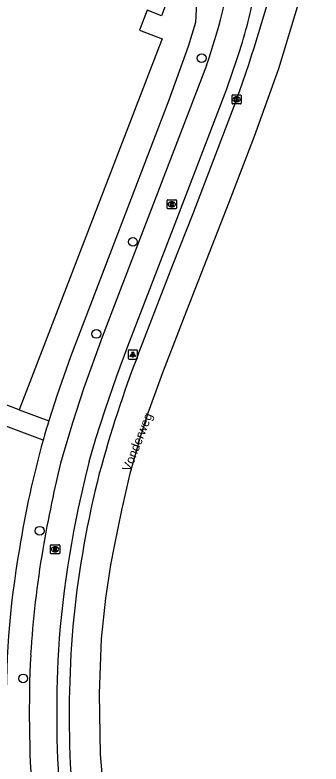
# Model space of a CAD drawing. Extents: x 159961 to 160856, y 382704 to 383353.
# Drawn here: x 160652.3 to 160686, y 383171 to 383253.5 of the extents above; entities that cross this region are included whole.
import ezdxf

# ---------------------------------------------------------------- set-up
doc = ezdxf.new("R2010")
doc.units = 0
for name, color, linetype in [('IMGEO_Boom', 7, 'Continuous'), ('IMGEO_Fietspad_open', 7, 'Continuous'), ('IMGEO_Kolk', 7, 'Continuous'), ('IMGEO_Lichtpunt', 7, 'Continuous'), ('IMGEO_Openbare_ruimte_label', 7, 'Continuous'), ('IMGEO_Pand', 7, 'Continuous'), ('IMGEO_Rijbaan_lokaal_gesloten', 7, 'Continuous'), ('IMGEO_Rioolput', 7, 'Continuous'), ('IMGEO_Voetpad_open', 7, 'Continuous')]:
    doc.layers.add(name, color=color, linetype=linetype)

msp = doc.modelspace()

# ---------------------------------------------------------------- linework, layer by layer
at = {"layer": 'IMGEO_Boom'}
for centre in [(160672.826, 383248.705), (160665.261, 383228.477), (160661.248, 383218.343), (160655.004, 383196.66), (160653.194, 383180.401)]:
    msp.add_circle(centre, 0.489, dxfattribs=at)
at = {"layer": 'IMGEO_Fietspad_open'}
for points in [[(160660.462, 383204.278), (160661.195, 383206.823), (160662.2, 383209.969), (160663.495, 383213.723), (160664.715, 383216.993), (160669.921, 383230.49), (160675.604, 383245.342), (160676.732, 383248.67)], [(160673.362, 383247.902), (160666.917, 383231.076), (160663.686, 383222.677), (160661.888, 383217.99), (160659.857, 383212.418), (160658.611, 383208.544), (160657.468, 383204.728)]]:
    msp.add_lwpolyline(points, dxfattribs=at)
for centre, radius, start, end in [((160609.909, 383270.125), 67.232, 340.69833, 350.96586), ((160627.783, 383265.419), 51.736, 341.11031, 349.46371), ((160788.152, 383172.111), 134.693, 165.98597, 170.38292), ((160768.46, 383175.995), 111.641, 165.32456, 176.14109), ((160760.869, 383176.598), 107.044, 170.31106, 176.56889), ((160784.608, 383176.655), 130.745, 177.2166, 184.14657), ((160780.046, 383176.596), 123.168, 176.78288, 184.88891)]:
    msp.add_arc(centre, radius, start, end, dxfattribs=at)
at = {"layer": 'IMGEO_Kolk'}
for p, q in [((160676.17, 383243.739), (160676.17, 383244.591)), ((160676.245, 383244.665), (160677.097, 383244.665)), ((160676.658, 383244.445), (160676.683, 383244.445)), ((160677.171, 383244.591), (160677.171, 383243.739)), ((160677.097, 383243.665), (160676.245, 383243.665)), ((160676.681, 383243.885), (160676.656, 383243.885))]:
    msp.add_line(p, q, dxfattribs=at)
for points in [[(160676.17, 383243.739), (160676.17, 383244.591)], [(160676.245, 383244.665), (160677.097, 383244.665)], [(160676.491, 383244.365), (160676.614, 383244.365), (160676.614, 383244.214), (160676.744, 383244.365), (160676.908, 383244.365), (160676.762, 383244.214), (160676.915, 383243.965), (160676.763, 383243.965), (160676.678, 383244.129), (160676.614, 383244.062), (160676.614, 383243.965), (160676.491, 383243.965), (160676.491, 383244.365)], [(160677.171, 383244.591), (160677.171, 383243.739)], [(160677.097, 383243.665), (160676.245, 383243.665)]]:
    msp.add_lwpolyline(points, dxfattribs=at)
for centre, start, end in [((160676.247, 383244.589), 91.55205, 178.44795), ((160676.247, 383244.589), 91.55205, 178.44795), ((160677.095, 383244.589), 1.55205, 88.44795), ((160677.095, 383244.589), 1.55205, 88.44795), ((160676.247, 383243.741), 181.55205, 268.44795), ((160676.247, 383243.741), 181.55205, 268.44795), ((160677.095, 383243.741), 271.55205, 358.44795), ((160677.095, 383243.741), 271.55205, 358.44795)]:
    msp.add_arc(centre, 0.0765, start, end, dxfattribs=at)
for centre, major_axis, ratio, start_param, end_param in [((160676.657, 383244.165), (-0.387, 0.002), 0.722429, 4.712389, 7.853982), ((160676.682, 383244.165), (-0.39, 0.002), 0.717154, 1.570796, 4.712389)]:
    msp.add_ellipse(centre, major_axis=major_axis, ratio=ratio, start_param=start_param, end_param=end_param, dxfattribs=at)
at = {"layer": 'IMGEO_Lichtpunt'}
for p, q in [((160664.758, 383216.469), (160664.758, 383215.662)), ((160664.758, 383216.469), (160664.758, 383215.662)), ((160665.66, 383216.564), (160664.852, 383216.564)), ((160665.66, 383216.564), (160664.852, 383216.564)), ((160665.754, 383215.662), (160665.754, 383216.469)), ((160665.754, 383215.662), (160665.754, 383216.469)), ((160664.852, 383215.568), (160665.66, 383215.568)), ((160664.852, 383215.568), (160665.66, 383215.568))]:
    msp.add_line(p, q, dxfattribs=at)
for points in [[(160665.132, 383216.133), (160665.171, 383216.105), (160664.983, 383215.843), (160664.945, 383215.87), (160665.132, 383216.133)], [(160665.234, 383216.085), (160665.281, 383216.085), (160665.281, 383215.763), (160665.234, 383215.763), (160665.234, 383216.085)], [(160665.344, 383216.105), (160665.382, 383216.132), (160665.569, 383215.87), (160665.53, 383215.842), (160665.344, 383216.105)]]:
    msp.add_lwpolyline(points, dxfattribs=at)
msp.add_circle((160665.257, 383216.267), 0.0994, dxfattribs=at)
for centre, start, end in [((160664.852, 383216.469), 90, 180), ((160664.852, 383216.469), 90, 180), ((160665.66, 383216.469), 0, 90), ((160665.66, 383216.469), 0, 90), ((160664.852, 383215.662), 180, 270), ((160664.852, 383215.662), 180, 270), ((160665.66, 383215.662), 270, 0), ((160665.66, 383215.662), 270, 360)]:
    msp.add_arc(centre, 0.0946, start, end, dxfattribs=at)
at = {"layer": 'IMGEO_Pand'}
for points in [[(160671.5, 383261.438), (160670.041, 383257.652), (160668.396, 383253.382), (160666.829, 383253.987), (160665.977, 383251.776), (160668.476, 383250.814), (160668.162, 383250), (160652.745, 383209.983)], [(160652.745, 383209.983), (160649.802, 383211.095), (160649.038, 383209), (160650.365, 383208.508)]]:
    msp.add_lwpolyline(points, dxfattribs=at)
at = {"layer": 'IMGEO_Rijbaan_lokaal_gesloten'}
for points in [[(160662.246, 383165.684), (160661.708, 383172.036), (160661.578, 383178.738), (160661.814, 383184.759), (160662.286, 383189.235), (160662.825, 383192.912), (160663.238, 383194.969), (160664.048, 383198.933), (160664.972, 383202.953), (160665.999, 383206.65), (160666.962, 383209.635), (160668.561, 383214.093), (160671.211, 383220.921), (160675.843, 383232.844), (160678.654, 383240.115), (160681.336, 383247.566), (160683.585, 383255.099), (160685.502, 383262.749), (160685.962, 383265.005)], [(160676.671, 383244.165), (160671.851, 383231.579), (160669.637, 383225.897), (160665.89, 383216.207)]]:
    msp.add_lwpolyline(points, dxfattribs=at)
for centre, radius, start, end in [((160510.528, 383303.757), 176.507, 340.26813, 345.56258), ((160789.211, 383168.697), 132.157, 158.93079, 164.97664), ((160769.795, 383175.468), 111.659, 165.74963, 173.98948), ((160776.141, 383176.367), 117.886, 174.74684, 182.61901), ((160754.76, 383175.998), 96.512, 182.98033, 192.66842)]:
    msp.add_arc(centre, radius, start, end, dxfattribs=at)
at = {"layer": 'IMGEO_Rioolput'}
for p, q in [((160669.046, 383232.184), (160669.046, 383233.036)), ((160669.121, 383233.11), (160669.973, 383233.11)), ((160669.534, 383232.89), (160669.559, 383232.89)), ((160670.047, 383233.036), (160670.047, 383232.184)), ((160669.973, 383232.11), (160669.121, 383232.11)), ((160669.557, 383232.33), (160669.532, 383232.33)), ((160656.207, 383194.204), (160656.207, 383195.056)), ((160656.282, 383195.13), (160657.134, 383195.13)), ((160656.695, 383194.91), (160656.72, 383194.91)), ((160657.208, 383195.056), (160657.208, 383194.204)), ((160657.134, 383194.13), (160656.282, 383194.13)), ((160656.718, 383194.35), (160656.693, 383194.35))]:
    msp.add_line(p, q, dxfattribs=at)
for points in [[(160669.046, 383232.184), (160669.046, 383233.036)], [(160669.121, 383233.11), (160669.973, 383233.11)], [(160669.635, 383232.808), (160669.383, 383232.81), (160669.383, 383232.41)], [(160669.383, 383232.41), (160669.507, 383232.41), (160669.507, 383232.572), (160669.518, 383232.572)], [(160669.561, 383232.729), (160669.507, 383232.729), (160669.507, 383232.648)], [(160669.507, 383232.648), (160669.559, 383232.648)], [(160669.565, 383232.543), (160669.636, 383232.41), (160669.776, 383232.41), (160669.711, 383232.536)], [(160670.047, 383233.036), (160670.047, 383232.184)], [(160669.973, 383232.11), (160669.121, 383232.11)], [(160656.207, 383194.204), (160656.207, 383195.056)], [(160656.282, 383195.13), (160657.134, 383195.13)], [(160656.796, 383194.828), (160656.544, 383194.83), (160656.544, 383194.43)], [(160656.544, 383194.43), (160656.668, 383194.43), (160656.668, 383194.592), (160656.679, 383194.592)], [(160656.722, 383194.749), (160656.668, 383194.749), (160656.668, 383194.668)], [(160656.668, 383194.668), (160656.72, 383194.668)], [(160656.726, 383194.563), (160656.797, 383194.43), (160656.937, 383194.43), (160656.872, 383194.556)], [(160657.208, 383195.056), (160657.208, 383194.204)], [(160657.134, 383194.13), (160656.282, 383194.13)]]:
    msp.add_lwpolyline(points, dxfattribs=at)
for centre, radius, start, end in [((160669.123, 383233.034), 0.0765, 91.55205, 178.44795), ((160669.123, 383233.034), 0.0765, 91.55205, 178.44795), ((160669.517, 383232.519), 0.0533, 26.02933, 88.69889), ((160669.543, 383232.837), 0.19, 274.7715, 282.96867), ((160669.567, 383232.633), 0.0964, 77.00612, 93.18647), ((160669.581, 383232.69), 0.0378, 276.66336, 79.67722), ((160669.634, 383232.698), 0.109, 350.36119, 89.41601), ((160669.632, 383232.698), 0.112, 277.58423, 350.98172), ((160669.616, 383232.483), 0.108, 29.51342, 73.79051), ((160669.971, 383233.034), 0.0765, 1.55205, 88.44795), ((160669.971, 383233.034), 0.0765, 1.55205, 88.44795), ((160669.123, 383232.186), 0.0765, 181.55205, 268.44795), ((160669.123, 383232.186), 0.0765, 181.55205, 268.44795), ((160669.971, 383232.186), 0.0765, 271.55205, 358.44795), ((160669.971, 383232.186), 0.0765, 271.55205, 358.44795), ((160656.284, 383195.054), 0.0765, 91.55205, 178.44795), ((160656.284, 383195.054), 0.0765, 91.55205, 178.44795), ((160656.678, 383194.539), 0.0533, 26.02933, 88.69889), ((160656.704, 383194.857), 0.19, 274.7715, 282.96867), ((160656.728, 383194.653), 0.0964, 77.00612, 93.18647), ((160656.742, 383194.71), 0.0378, 276.66336, 79.67722), ((160656.795, 383194.718), 0.109, 350.36119, 89.41601), ((160656.793, 383194.718), 0.112, 277.58423, 350.98172), ((160656.777, 383194.503), 0.108, 29.51342, 73.79051), ((160657.132, 383195.054), 0.0765, 1.55205, 88.44795), ((160657.132, 383195.054), 0.0765, 1.55205, 88.44795), ((160656.284, 383194.206), 0.0765, 181.55205, 268.44795), ((160656.284, 383194.206), 0.0765, 181.55205, 268.44795), ((160657.132, 383194.206), 0.0765, 271.55205, 358.44795), ((160657.132, 383194.206), 0.0765, 271.55205, 358.44795)]:
    msp.add_arc(centre, radius, start, end, dxfattribs=at)
for centre, major_axis, ratio, start_param, end_param in [((160669.533, 383232.61), (-0.387, 0.002), 0.722429, 4.712389, 7.853982), ((160669.558, 383232.61), (-0.39, 0.002), 0.717154, 1.570796, 4.712389), ((160656.694, 383194.63), (-0.387, 0.002), 0.722429, 4.712389, 7.853982), ((160656.719, 383194.63), (-0.39, 0.002), 0.717154, 1.570796, 4.712389)]:
    msp.add_ellipse(centre, major_axis=major_axis, ratio=ratio, start_param=start_param, end_param=end_param, dxfattribs=at)
at = {"layer": 'IMGEO_Voetpad_open'}
for points in [[(160672.6, 383261.293), (160672.144, 383252.615), (160671.337, 383250), (160669.226, 383244.074), (160658.386, 383215.813), (160656.934, 383211.636), (160656.017, 383208.778)], [(160652.745, 383209.983), (160656.017, 383208.778)], [(160655.392, 383206.644), (160650.365, 383208.508)]]:
    msp.add_lwpolyline(points, dxfattribs=at)
for centre, radius, start, end in [((160757.262, 383177.967), 105.83, 163.07395, 164.27784), ((160754.888, 383178.635), 103.363, 164.27761, 171.06879), ((160749.869, 383177.749), 98.556, 170.10667, 181.33118)]:
    msp.add_arc(centre, radius, start, end, dxfattribs=at)

# ---------------------------------------------------------------- texts
at = {"layer": 'IMGEO_Openbare_ruimte_label'}
msp.add_text('Vonderweg', height=1, rotation=68.66647, dxfattribs=at).set_placement((160664.983, 383203.105))

doc.saveas('drawing.dxf')
